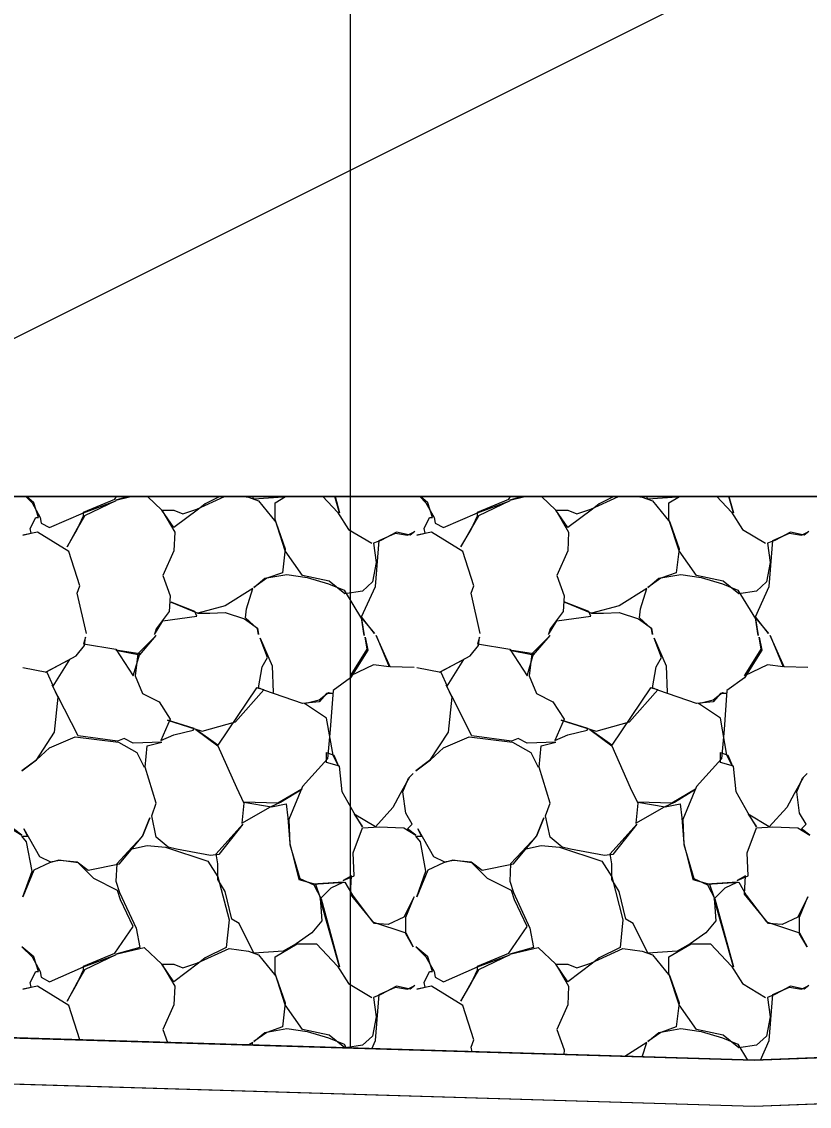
# Model space of a CAD drawing. Extents: x 1574 to 14903, y 7971 to 16537.
# Drawn here: x 4768.59 to 4772.87, y 11501.69 to 11507.58 of the extents above; entities that cross this region are included whole.
import ezdxf

# ---------------------------------------------------------------- set-up
doc = ezdxf.new("R2010")
doc.units = 0
for name, color, linetype in [('DESIGN - EARTHWORK - Shapes', 7, 'Continuous'), ('DESIGN - TRANSPORTATION - Proposed Layout Patterning', 7, 'Continuous'), ('DESIGN - TYPICAL - Finished Grade and Subgrade', 7, 'Continuous'), ('SURVEY - GROUND - Bottom of Topsoil Layer', 7, 'Continuous'), ('SURVEY - GROUND - Top of Ground', 7, 'Continuous'), ('SURVEY - PROPERTY - ROW Lines', 7, 'Continuous')]:
    doc.layers.add(name, color=color, linetype=linetype)

msp = doc.modelspace()

# ---------------------------------------------------------------- linework, layer by layer
at = {"layer": 'DESIGN - EARTHWORK - Shapes'}
msp.add_lwpolyline([(4787.7464, 11502.2881), (4800, 11502.2655), (4813.5039, 11502.2405), (4814.2135, 11502.2247), (4818.1285, 11505), (4766.8294, 11505), (4761.3854, 11502.278), (4772.5653, 11501.9398), (4776.2343, 11502.084), (4778.9681, 11502.2036), (4779.4189, 11502.1975), (4783.5033, 11502.2831), (4784.9881, 11502.2933), (4786.5306, 11502.1327)], close=True, dxfattribs=at)
msp.add_lwpolyline([(4800, 11502.2655), (4787.7464, 11502.2881), (4786.5306, 11502.1327), (4784.9881, 11502.2933), (4783.5033, 11502.2831), (4779.4189, 11502.1975), (4778.9681, 11502.2036), (4776.2343, 11502.084), (4772.5653, 11501.9398), (4761.3854, 11502.278), (4761.3854, 11502.028), (4772.5653, 11501.6898), (4776.2343, 11501.834), (4778.9681, 11501.9536), (4779.4189, 11501.9475), (4783.5033, 11502.0331), (4784.9881, 11502.0433), (4786.5306, 11501.8827), (4787.7464, 11502.0381), (4800, 11502.0155)], dxfattribs=at)
at = {"layer": 'DESIGN - TRANSPORTATION - Proposed Layout Patterning'}
msp.add_line((4818.1285, 11505), (4766.8294, 11505), dxfattribs=at)
for points in [[(4768.9382, 11504.2564), (4768.8882, 11504.4764), (4768.9032, 11504.5164), (4768.8432, 11504.7014), (4768.6732, 11504.8064), (4768.5932, 11504.7914), (4768.6382, 11504.8014), (4768.6332, 11504.8264), (4768.6632, 11504.8864), (4768.6782, 11504.8864), (4768.6532, 11504.9664), (4768.6135, 11505)], [(4768.6096, 11505), (4768.6432, 11504.9664), (4768.6882, 11504.8864), (4768.6932, 11504.8564), (4768.7382, 11504.8314), (4768.9232, 11504.9114), (4769.0982, 11504.9764), (4768.9282, 11504.8964), (4768.8882, 11504.8264), (4768.8332, 11504.7264), (4768.8882, 11504.8214), (4768.9232, 11504.8964), (4768.9232, 11504.9164), (4769.0932, 11504.9864), (4769.1025, 11505)], [(4769.1672, 11505), (4769.0982, 11504.9814), (4769.1805, 11505)], [(4769.2705, 11505), (4769.3482, 11504.9264), (4769.4182, 11504.8064), (4769.4132, 11504.7064), (4769.3532, 11504.5714), (4769.3932, 11504.4614), (4769.3882, 11504.3764), (4769.3182, 11504.2814), (4769.3082, 11504.2514), (4769.3532, 11504.3264), (4769.5382, 11504.3514), (4769.5282, 11504.3764), (4769.3982, 11504.4264), (4769.5432, 11504.3664), (4769.6082, 11504.3664), (4769.6932, 11504.3714), (4769.7982, 11504.3364), (4769.8682, 11504.2864), (4769.8732, 11504.2514), (4769.8682, 11504.2814), (4769.8032, 11504.3414), (4769.8082, 11504.3914), (4769.8432, 11504.5014), (4769.6932, 11504.4064), (4769.5432, 11504.3664)], [(4769.6639, 11505), (4769.5832, 11504.9614), (4769.5482, 11504.9314), (4769.4132, 11504.8314), (4769.3482, 11504.9264), (4769.4132, 11504.9264), (4769.4632, 11504.9064), (4769.5382, 11504.9314), (4769.6882, 11505)], [(4769.793, 11505), (4769.8182, 11504.9964), (4769.8732, 11504.9764), (4769.9682, 11504.8614), (4770.0182, 11504.7164), (4770.0032, 11504.5864), (4769.9182, 11504.5564), (4769.8482, 11504.5064), (4769.9082, 11504.5564), (4770.0282, 11504.5764), (4770.1382, 11504.5614), (4770.2532, 11504.5264), (4770.3382, 11504.4914), (4770.4332, 11504.3364), (4770.4482, 11504.2464), (4770.4332, 11504.3414), (4770.5032, 11504.2564), (4770.4332, 11504.3464), (4770.5082, 11504.5114), (4770.5282, 11504.7614), (4770.6182, 11504.8014), (4770.6832, 11504.7914), (4770.7232, 11504.8114), (4770.6982, 11504.7914), (4770.6232, 11504.8064), (4770.5382, 11504.7614), (4770.4982, 11504.7464), (4770.5132, 11504.6414), (4770.4932, 11504.5364), (4770.4382, 11504.4864), (4770.3432, 11504.4714), (4770.2582, 11504.5414), (4770.1132, 11504.5714), (4770.0182, 11504.7064), (4769.9632, 11504.8764), (4769.9632, 11504.9664), (4770.0208, 11505)], [(4770.0145, 11505), (4770.0082, 11504.9964), (4769.8482, 11504.9864), (4769.8414, 11505)], [(4770.2231, 11505), (4770.3032, 11504.9164), (4770.3632, 11504.8214), (4770.4882, 11504.7464)], [(4770.2892, 11505), (4770.3132, 11504.9114), (4770.288, 11505)], [(4771.0782, 11504.2564), (4771.0282, 11504.4764), (4771.0432, 11504.5164), (4770.9832, 11504.7014), (4770.8132, 11504.8064), (4770.7332, 11504.7914), (4770.7782, 11504.8014), (4770.7732, 11504.8264), (4770.8032, 11504.8864), (4770.8182, 11504.8864), (4770.7932, 11504.9664), (4770.7535, 11505)], [(4770.7496, 11505), (4770.7832, 11504.9664), (4770.8282, 11504.8864), (4770.8332, 11504.8564), (4770.8782, 11504.8314), (4771.0632, 11504.9114), (4771.2382, 11504.9764), (4771.0682, 11504.8964), (4771.0282, 11504.8264), (4770.9732, 11504.7264), (4771.0282, 11504.8214), (4771.0632, 11504.8964), (4771.0632, 11504.9164), (4771.2332, 11504.9864), (4771.2425, 11505)], [(4771.3072, 11505), (4771.2382, 11504.9814), (4771.3205, 11505)], [(4771.4105, 11505), (4771.4882, 11504.9264), (4771.5582, 11504.8064), (4771.5532, 11504.7064), (4771.4932, 11504.5714), (4771.5332, 11504.4614), (4771.5282, 11504.3764), (4771.4582, 11504.2814), (4771.4482, 11504.2514), (4771.4932, 11504.3264), (4771.6782, 11504.3514), (4771.6682, 11504.3764), (4771.5382, 11504.4264), (4771.6832, 11504.3664), (4771.7482, 11504.3664), (4771.8332, 11504.3714), (4771.9382, 11504.3364), (4772.0082, 11504.2864), (4772.0132, 11504.2514), (4772.0082, 11504.2814), (4771.9432, 11504.3414), (4771.9482, 11504.3914), (4771.9832, 11504.5014), (4771.8332, 11504.4064), (4771.6832, 11504.3664)], [(4771.8039, 11505), (4771.7232, 11504.9614), (4771.6882, 11504.9314), (4771.5532, 11504.8314), (4771.4882, 11504.9264), (4771.5532, 11504.9264), (4771.6032, 11504.9064), (4771.6782, 11504.9314), (4771.8282, 11505)], [(4771.933, 11505), (4771.9582, 11504.9964), (4772.0132, 11504.9764), (4772.1082, 11504.8614), (4772.1582, 11504.7164), (4772.1432, 11504.5864), (4772.0582, 11504.5564), (4771.9882, 11504.5064), (4772.0482, 11504.5564), (4772.1682, 11504.5764), (4772.2782, 11504.5614), (4772.3932, 11504.5264), (4772.4782, 11504.4914), (4772.5732, 11504.3364), (4772.5882, 11504.2464), (4772.5732, 11504.3414), (4772.6432, 11504.2564), (4772.5732, 11504.3464), (4772.6482, 11504.5114), (4772.6682, 11504.7614), (4772.7582, 11504.8014), (4772.8232, 11504.7914), (4772.8632, 11504.8114), (4772.8382, 11504.7914), (4772.7632, 11504.8064), (4772.6782, 11504.7614), (4772.6382, 11504.7464), (4772.6532, 11504.6414), (4772.6332, 11504.5364), (4772.5782, 11504.4864), (4772.4832, 11504.4714), (4772.3982, 11504.5414), (4772.2532, 11504.5714), (4772.1582, 11504.7064), (4772.1032, 11504.8764), (4772.1032, 11504.9664), (4772.1608, 11505)], [(4772.1545, 11505), (4772.1482, 11504.9964), (4771.9882, 11504.9864), (4771.9814, 11505)], [(4772.3631, 11505), (4772.4432, 11504.9164), (4772.5032, 11504.8214), (4772.6282, 11504.7464)], [(4772.4292, 11505), (4772.4532, 11504.9114), (4772.428, 11505)], [(4768.5932, 11504.0714), (4768.7232, 11504.0464), (4768.7582, 11503.9714), (4768.8482, 11504.1164), (4768.7182, 11504.0464), (4768.8832, 11504.1364), (4768.9282, 11504.1914), (4768.9332, 11504.2364), (4768.9232, 11504.2014), (4769.0982, 11504.1714), (4769.1932, 11504.0264), (4769.2282, 11504.1464), (4769.0982, 11504.1664), (4769.2282, 11504.1414), (4769.3182, 11504.2464), (4769.2182, 11504.1464), (4769.2032, 11504.0264), (4769.2432, 11503.9314), (4769.3332, 11503.8864), (4769.3932, 11503.7914), (4769.3432, 11503.6764), (4769.4132, 11503.7064), (4769.5182, 11503.7314), (4769.5232, 11503.7414), (4769.3782, 11503.7864), (4769.5682, 11503.7264), (4769.7482, 11503.7764), (4769.9032, 11503.9514), (4769.8632, 11503.9614), (4769.6532, 11503.6514), (4769.5332, 11503.7364), (4769.6532, 11503.6464), (4769.7532, 11503.4214), (4769.7932, 11503.3364), (4769.7832, 11503.2264), (4769.9382, 11503.3164), (4769.9932, 11503.3414), (4770.1082, 11503.4114), (4769.9782, 11503.3364), (4769.7932, 11503.3414), (4769.9432, 11503.3164), (4770.0232, 11503.3314), (4770.0332, 11503.2564), (4770.0432, 11503.1164), (4770.0932, 11502.9214), (4770.1832, 11502.8964), (4770.2082, 11502.8214), (4770.2182, 11502.6964), (4770.1632, 11502.6314), (4770.0782, 11502.5714), (4770.0082, 11502.5314), (4769.8482, 11502.5214), (4769.7682, 11502.6814), (4769.7282, 11502.7064), (4769.6932, 11502.8564), (4769.6532, 11502.9214), (4769.6532, 11503.0064), (4769.6432, 11503.0614), (4769.7882, 11503.2214), (4769.6582, 11503.0564), (4769.6132, 11503.0514), (4769.4282, 11503.0864), (4769.3832, 11503.0964), (4769.3182, 11503.1514), (4769.2932, 11503.2664), (4769.3182, 11503.3364), (4769.2582, 11503.5314), (4769.2682, 11503.6464), (4769.3482, 11503.6664), (4769.1932, 11503.6614), (4769.1432, 11503.6864), (4769.1082, 11503.6714), (4768.8932, 11503.7014), (4768.7832, 11503.9164), (4768.7532, 11503.9764), (4768.7832, 11503.9114), (4768.7632, 11503.7214), (4768.6632, 11503.5664), (4768.5882, 11503.5114), (4768.6682, 11503.5714), (4768.7382, 11503.6364), (4768.8782, 11503.6964), (4769.1132, 11503.6664), (4769.2132, 11503.6114), (4769.2532, 11503.5314)], [(4770.7182, 11504.0714), (4770.5882, 11504.0764), (4770.5132, 11504.2464), (4770.5832, 11504.0764), (4770.4982, 11504.0864), (4770.3732, 11504.0264), (4770.4632, 11504.1714), (4770.4532, 11504.2364), (4770.4682, 11504.1664), (4770.3732, 11504.0164), (4770.2782, 11503.9464), (4770.2632, 11503.7364), (4770.2482, 11503.5764), (4770.1132, 11503.4264), (4770.0382, 11503.2464), (4770.0432, 11503.1114), (4770.0982, 11502.9264), (4770.1732, 11502.8914), (4770.2132, 11502.8164), (4770.3132, 11502.4464), (4770.2082, 11502.8164), (4770.2682, 11502.8764), (4770.3332, 11502.9064), (4770.1682, 11502.8964), (4770.3432, 11502.9064), (4770.3832, 11502.8364), (4770.4932, 11502.6914), (4770.6732, 11502.6314), (4770.7132, 11502.5564), (4770.6732, 11502.6264), (4770.6732, 11502.7164), (4770.7182, 11502.8264), (4770.6632, 11502.7164), (4770.5782, 11502.6764), (4770.5032, 11502.6814), (4770.3732, 11502.8414), (4770.3782, 11502.9414), (4770.3332, 11502.9164), (4770.3932, 11502.9414), (4770.3882, 11503.0664), (4770.4382, 11503.2014), (4770.5282, 11503.2064), (4770.6632, 11503.2014), (4770.7282, 11503.1614), (4770.6832, 11503.1964), (4770.7082, 11503.2214), (4770.6732, 11503.2814), (4770.6582, 11503.3964), (4770.6882, 11503.4714), (4770.7132, 11503.4964), (4770.6932, 11503.4764), (4770.6432, 11503.3864), (4770.6032, 11503.3114), (4770.5082, 11503.2064), (4770.3932, 11503.2764), (4770.4382, 11503.2064), (4770.3932, 11503.2814), (4770.3282, 11503.3964), (4770.3132, 11503.5364), (4770.2432, 11503.5564), (4770.2432, 11503.6114), (4770.2832, 11503.5964), (4770.3082, 11503.5364), (4770.2782, 11503.5964), (4770.2432, 11503.7964), (4770.1232, 11503.8764), (4770.2032, 11503.8964), (4770.2532, 11503.9364), (4770.2782, 11503.9314), (4770.2432, 11503.9314), (4770.2032, 11503.8864), (4770.1132, 11503.8764), (4769.9082, 11503.9464), (4769.8732, 11503.9614), (4769.8932, 11504.0764), (4769.9232, 11504.1264), (4769.8832, 11504.2314), (4769.9482, 11504.0814), (4769.9532, 11503.9364)], [(4770.7332, 11504.0714), (4770.8632, 11504.0464), (4770.8982, 11503.9714), (4770.9882, 11504.1164), (4770.8582, 11504.0464), (4771.0232, 11504.1364), (4771.0682, 11504.1914), (4771.0732, 11504.2364), (4771.0632, 11504.2014), (4771.2382, 11504.1714), (4771.3332, 11504.0264), (4771.3682, 11504.1464), (4771.2382, 11504.1664), (4771.3682, 11504.1414), (4771.4582, 11504.2464), (4771.3582, 11504.1464), (4771.3432, 11504.0264), (4771.3832, 11503.9314), (4771.4732, 11503.8864), (4771.5332, 11503.7914), (4771.4832, 11503.6764), (4771.5532, 11503.7064), (4771.6582, 11503.7314), (4771.6632, 11503.7414), (4771.5182, 11503.7864), (4771.7082, 11503.7264), (4771.8882, 11503.7764), (4772.0432, 11503.9514), (4772.0032, 11503.9614), (4771.7932, 11503.6514), (4771.6732, 11503.7364), (4771.7932, 11503.6464), (4771.8932, 11503.4214), (4771.9332, 11503.3364), (4771.9232, 11503.2264), (4772.0782, 11503.3164), (4772.1332, 11503.3414), (4772.2482, 11503.4114), (4772.1182, 11503.3364), (4771.9332, 11503.3414), (4772.0832, 11503.3164), (4772.1632, 11503.3314), (4772.1732, 11503.2564), (4772.1832, 11503.1164), (4772.2332, 11502.9214), (4772.3232, 11502.8964), (4772.3482, 11502.8214), (4772.3582, 11502.6964), (4772.3032, 11502.6314), (4772.2182, 11502.5714), (4772.1482, 11502.5314), (4771.9882, 11502.5214), (4771.9082, 11502.6814), (4771.8682, 11502.7064), (4771.8332, 11502.8564), (4771.7932, 11502.9214), (4771.7932, 11503.0064), (4771.7832, 11503.0614), (4771.9282, 11503.2214), (4771.7982, 11503.0564), (4771.7532, 11503.0514), (4771.5682, 11503.0864), (4771.5232, 11503.0964), (4771.4582, 11503.1514), (4771.4332, 11503.2664), (4771.4582, 11503.3364), (4771.3982, 11503.5314), (4771.4082, 11503.6464), (4771.4882, 11503.6664), (4771.3332, 11503.6614), (4771.2832, 11503.6864), (4771.2482, 11503.6714), (4771.0332, 11503.7014), (4770.9232, 11503.9164), (4770.8932, 11503.9764), (4770.9232, 11503.9114), (4770.9032, 11503.7214), (4770.8032, 11503.5664), (4770.7282, 11503.5114), (4770.8082, 11503.5714), (4770.8782, 11503.6364), (4771.0182, 11503.6964), (4771.2532, 11503.6664), (4771.3532, 11503.6114), (4771.3932, 11503.5314)], [(4772.8582, 11504.0714), (4772.7282, 11504.0764), (4772.6532, 11504.2464), (4772.7232, 11504.0764), (4772.6382, 11504.0864), (4772.5132, 11504.0264), (4772.6032, 11504.1714), (4772.5932, 11504.2364), (4772.6082, 11504.1664), (4772.5132, 11504.0164), (4772.4182, 11503.9464), (4772.4032, 11503.7364), (4772.3882, 11503.5764), (4772.2532, 11503.4264), (4772.1782, 11503.2464), (4772.1832, 11503.1114), (4772.2382, 11502.9264), (4772.3132, 11502.8914), (4772.3532, 11502.8164), (4772.4532, 11502.4464), (4772.3482, 11502.8164), (4772.4082, 11502.8764), (4772.4732, 11502.9064), (4772.3082, 11502.8964), (4772.4832, 11502.9064), (4772.5232, 11502.8364), (4772.6332, 11502.6914), (4772.8132, 11502.6314), (4772.8532, 11502.5564), (4772.8132, 11502.6264), (4772.8132, 11502.7164), (4772.8582, 11502.8264), (4772.8032, 11502.7164), (4772.7182, 11502.6764), (4772.6432, 11502.6814), (4772.5132, 11502.8414), (4772.5182, 11502.9414), (4772.4732, 11502.9164), (4772.5332, 11502.9414), (4772.5282, 11503.0664), (4772.5782, 11503.2014), (4772.6682, 11503.2064), (4772.8032, 11503.2014), (4772.8682, 11503.1614), (4772.8232, 11503.1964), (4772.8482, 11503.2214), (4772.8132, 11503.2814), (4772.7982, 11503.3964), (4772.8282, 11503.4714), (4772.8532, 11503.4964), (4772.8332, 11503.4764), (4772.7832, 11503.3864), (4772.7432, 11503.3114), (4772.6482, 11503.2064), (4772.5332, 11503.2764), (4772.5782, 11503.2064), (4772.5332, 11503.2814), (4772.4682, 11503.3964), (4772.4532, 11503.5364), (4772.3832, 11503.5564), (4772.3832, 11503.6114), (4772.4232, 11503.5964), (4772.4482, 11503.5364), (4772.4182, 11503.5964), (4772.3832, 11503.7964), (4772.2632, 11503.8764), (4772.3432, 11503.8964), (4772.3932, 11503.9364), (4772.4182, 11503.9314), (4772.3832, 11503.9314), (4772.3432, 11503.8864), (4772.2532, 11503.8764), (4772.0482, 11503.9464), (4772.0132, 11503.9614), (4772.0332, 11504.0764), (4772.0632, 11504.1264), (4772.0232, 11504.2314), (4772.0882, 11504.0814), (4772.0932, 11503.9364)], [(4768.9029, 11502.0506), (4768.9032, 11502.0514), (4768.8432, 11502.2364), (4768.6732, 11502.3414), (4768.5932, 11502.3264), (4768.6382, 11502.3364), (4768.6332, 11502.3614), (4768.6632, 11502.4214), (4768.6782, 11502.4214), (4768.6532, 11502.5014), (4768.5882, 11502.5564), (4768.6432, 11502.5014), (4768.6882, 11502.4214), (4768.6932, 11502.3914), (4768.7382, 11502.3664), (4768.9232, 11502.4464), (4769.0982, 11502.5114), (4768.9282, 11502.4314), (4768.8882, 11502.3614), (4768.8332, 11502.2614), (4768.8882, 11502.3564), (4768.9232, 11502.4314), (4768.9232, 11502.4514), (4769.0932, 11502.5214), (4769.1932, 11502.6664), (4769.1232, 11502.8114), (4769.1082, 11502.8614), (4768.9782, 11502.9264), (4768.9382, 11502.9664), (4768.8932, 11503.0114), (4768.7882, 11503.0264), (4768.7382, 11503.0114), (4768.6532, 11502.9714), (4768.5932, 11502.8264), (4768.6432, 11502.9664), (4768.6132, 11503.1264), (4768.5882, 11503.1564), (4768.6182, 11503.1564), (4768.5982, 11503.1964), (4768.6832, 11503.0464), (4768.7432, 11503.0164), (4768.7932, 11503.0264), (4768.8882, 11503.0164), (4768.9482, 11502.9714), (4769.1182, 11503.0064), (4769.2432, 11503.1564), (4769.2832, 11503.2564), (4769.2432, 11503.1564), (4769.1632, 11503.0714), (4769.1032, 11503.0064), (4769.0982, 11502.9114), (4769.1182, 11502.8514), (4769.2082, 11502.6564), (4769.2282, 11502.5514), (4769.0982, 11502.5164), (4769.2532, 11502.5514), (4769.3482, 11502.4614), (4769.4182, 11502.3414), (4769.4132, 11502.2414), (4769.3532, 11502.1064), (4769.3787, 11502.0362)], [(4771.0339, 11501.9861), (4771.0282, 11502.0114), (4771.0432, 11502.0514), (4770.9832, 11502.2364), (4770.8132, 11502.3414), (4770.7332, 11502.3264), (4770.7782, 11502.3364), (4770.7732, 11502.3614), (4770.8032, 11502.4214), (4770.8182, 11502.4214), (4770.7932, 11502.5014), (4770.7282, 11502.5564), (4770.7832, 11502.5014), (4770.8282, 11502.4214), (4770.8332, 11502.3914), (4770.8782, 11502.3664), (4771.0632, 11502.4464), (4771.2382, 11502.5114), (4771.0682, 11502.4314), (4771.0282, 11502.3614), (4770.9732, 11502.2614), (4771.0282, 11502.3564), (4771.0632, 11502.4314), (4771.0632, 11502.4514), (4771.2332, 11502.5214), (4771.3332, 11502.6664), (4771.2632, 11502.8114), (4771.2482, 11502.8614), (4771.1182, 11502.9264), (4771.0782, 11502.9664), (4771.0332, 11503.0114), (4770.9282, 11503.0264), (4770.8782, 11503.0114), (4770.7932, 11502.9714), (4770.7332, 11502.8264), (4770.7832, 11502.9664), (4770.7532, 11503.1264), (4770.7282, 11503.1564), (4770.7582, 11503.1564), (4770.7382, 11503.1964), (4770.8232, 11503.0464), (4770.8832, 11503.0164), (4770.9332, 11503.0264), (4771.0282, 11503.0164), (4771.0882, 11502.9714), (4771.2582, 11503.0064), (4771.3832, 11503.1564), (4771.4232, 11503.2564), (4771.3832, 11503.1564), (4771.3032, 11503.0714), (4771.2432, 11503.0064), (4771.2382, 11502.9114), (4771.2582, 11502.8514), (4771.3482, 11502.6564), (4771.3682, 11502.5514), (4771.2382, 11502.5164), (4771.3932, 11502.5514), (4771.4882, 11502.4614), (4771.5582, 11502.3414), (4771.5532, 11502.2414), (4771.4932, 11502.1064), (4771.5332, 11501.9964), (4771.5317, 11501.9711)], [(4768.5232, 11503.2014), (4768.5882, 11503.1614), (4768.5432, 11503.1964)], [(4769.1782, 11503.0864), (4769.2682, 11503.1064), (4769.3682, 11503.0964), (4769.5982, 11503.0214), (4769.6532, 11502.9364), (4769.7132, 11502.7014), (4769.6982, 11502.5514), (4769.5832, 11502.4964), (4769.5482, 11502.4664), (4769.4132, 11502.3664), (4769.3482, 11502.4614), (4769.4132, 11502.4614), (4769.4632, 11502.4414), (4769.5382, 11502.4664), (4769.7132, 11502.5464), (4769.8182, 11502.5314), (4769.8732, 11502.5114), (4769.9682, 11502.3964), (4770.0182, 11502.2514), (4770.0032, 11502.1214), (4769.9182, 11502.0914), (4769.8482, 11502.0414), (4769.9082, 11502.0914), (4770.0282, 11502.1114), (4770.1382, 11502.0964), (4770.2532, 11502.0614), (4770.3382, 11502.0264), (4770.3502, 11502.0068)], [(4771.3182, 11503.0864), (4771.4082, 11503.1064), (4771.5082, 11503.0964), (4771.7382, 11503.0214), (4771.7932, 11502.9364), (4771.8532, 11502.7014), (4771.8382, 11502.5514), (4771.7232, 11502.4964), (4771.6882, 11502.4664), (4771.5532, 11502.3664), (4771.4882, 11502.4614), (4771.5532, 11502.4614), (4771.6032, 11502.4414), (4771.6782, 11502.4664), (4771.8532, 11502.5464), (4771.9582, 11502.5314), (4772.0132, 11502.5114), (4772.1082, 11502.3964), (4772.1582, 11502.2514), (4772.1432, 11502.1214), (4772.0582, 11502.0914), (4771.9882, 11502.0414), (4772.0482, 11502.0914), (4772.1682, 11502.1114), (4772.2782, 11502.0964), (4772.3932, 11502.0614), (4772.4782, 11502.0264), (4772.5306, 11501.9409)], [(4770.3424, 11502.007), (4770.2582, 11502.0764), (4770.1132, 11502.1064), (4770.0182, 11502.2414), (4769.9632, 11502.4114), (4769.9632, 11502.5014), (4770.0832, 11502.5714), (4770.1882, 11502.5714), (4770.3032, 11502.4514), (4770.3632, 11502.3564), (4770.4882, 11502.2814)], [(4772.6003, 11501.9412), (4772.6482, 11502.0464), (4772.6682, 11502.2964), (4772.7582, 11502.3364), (4772.8232, 11502.3264), (4772.8632, 11502.3464), (4772.8382, 11502.3264), (4772.7632, 11502.3414), (4772.6782, 11502.2964), (4772.6382, 11502.2814), (4772.6532, 11502.1764), (4772.6332, 11502.0714), (4772.5782, 11502.0214), (4772.4832, 11502.0064), (4772.3982, 11502.0764), (4772.2532, 11502.1064), (4772.1582, 11502.2414), (4772.1032, 11502.4114), (4772.1032, 11502.5014), (4772.2232, 11502.5714), (4772.3282, 11502.5714), (4772.4432, 11502.4514), (4772.5032, 11502.3564), (4772.6282, 11502.2814)], [(4770.4883, 11502.0026), (4770.5082, 11502.0464), (4770.5282, 11502.2964), (4770.6182, 11502.3364), (4770.6832, 11502.3264), (4770.7232, 11502.3464), (4770.6982, 11502.3264), (4770.6232, 11502.3414), (4770.5382, 11502.2964), (4770.4982, 11502.2814), (4770.5132, 11502.1764), (4770.4932, 11502.0714), (4770.4382, 11502.0214), (4770.3464, 11502.0069)], [(4769.8387, 11502.0223), (4769.8432, 11502.0364), (4769.8217, 11502.0228)], [(4771.9583, 11501.9582), (4771.9832, 11502.0364), (4771.8641, 11501.961)]]:
    msp.add_lwpolyline(points, dxfattribs=at)
at = {"layer": 'DESIGN - TYPICAL - Finished Grade and Subgrade'}
for p, q in [((4775.7717, 11509.4711), (4766.8294, 11505)), ((4766.8294, 11505), (4818.1285, 11505))]:
    msp.add_line(p, q, dxfattribs=at)
at = {"layer": 'SURVEY - GROUND - Bottom of Topsoil Layer'}
for p, q in [((4761.2259, 11502.0328), (4772.5653, 11501.6898)), ((4772.5653, 11501.6898), (4776.2343, 11501.834))]:
    msp.add_line(p, q, dxfattribs=at)
at = {"layer": 'SURVEY - GROUND - Top of Ground'}
msp.add_lwpolyline([(4760.4762, 11502.3314), (4761.2259, 11502.2828), (4772.5653, 11501.9398), (4776.2343, 11502.084), (4778.9681, 11502.2036), (4779.4189, 11502.1975), (4783.5033, 11502.2831), (4784.9881, 11502.2933), (4786.5306, 11502.1327), (4787.7464, 11502.2881), (4800, 11502.2655), (4813.5039, 11502.2405), (4814.2135, 11502.2247), (4819.7045, 11506.1172), (4820.2167, 11506.4727), (4821.1219, 11506.9469), (4825.6996, 11508.7824), (4827.8942, 11509.0872), (4828.7573, 11509.1452), (4829.6726, 11509.1656)], dxfattribs=at)
at = {"layer": 'SURVEY - PROPERTY - ROW Lines'}
msp.add_line((4770.3733, 11502.0061), (4770.3733, 11512.0061), dxfattribs=at)

doc.saveas('drawing.dxf')
